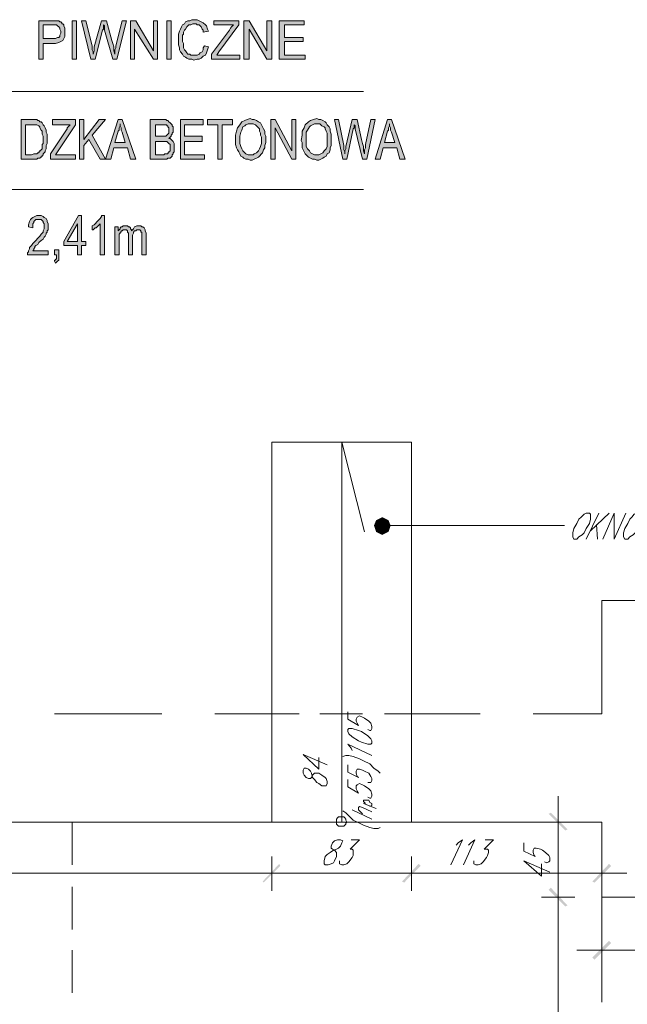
# Model space of a CAD drawing. Header units: millimetres. Extents: x 402 to 79005, y -7782 to 89952.
# Tile 399 of 423: x 24235 to 24595, y 45116 to 45700. Entities that reach past the tile are written whole.
import ezdxf

# ---------------------------------------------------------------- set-up
doc = ezdxf.new("R2010")
doc.units = ezdxf.units.MM
doc.header["$LTSCALE"] = 10
doc.layers.add('0_PIWNICA', color=253, linetype='Continuous', lineweight=0)

msp = doc.modelspace()

# ---------------------------------------------------------------- hatches: boundary and pattern name
at = {"layer": '0_PIWNICA'}
h = msp.add_hatch(color=253, dxfattribs=at)
h.paths.add_polyline_path([(24246.57, 45698.99), (24258.29, 45698.99), (24258.91, 45698.37), (24259.53, 45698.37), (24260.14, 45697.75), (24260.14, 45697.13), (24260.76, 45697.13), (24261.38, 45696.52), (24261.38, 45695.9), (24261.99, 45694.67), (24261.99, 45689.73), (24261.38, 45688.5), (24260.76, 45687.26), (24259.53, 45686.65), (24258.29, 45686.03), (24256.44, 45685.41), (24249.04, 45685.41), (24249.04, 45676.16), (24246.57, 45676.16)])
h.paths.add_polyline_path([(24254.59, 45688.5), (24256.44, 45688.5), (24257.67, 45689.11), (24258.29, 45689.11), (24258.91, 45689.73), (24258.91, 45690.35), (24259.53, 45691.58), (24259.53, 45692.82), (24258.91, 45694.05), (24258.91, 45694.67), (24258.29, 45695.28), (24257.67, 45695.9), (24257.06, 45696.52), (24249.04, 45696.52), (24249.04, 45688.5)])
for points in [[(24268.78, 45676.16), (24268.78, 45698.99), (24266.31, 45698.99), (24266.31, 45676.16)], [(24271.87, 45698.99), (24274.33, 45698.99), (24278.04, 45684.18), (24278.04, 45681.71), (24278.65, 45680.48), (24278.65, 45679.24), (24279.27, 45681.09), (24279.27, 45683.56), (24283.59, 45698.99), (24286.67, 45698.99), (24289.76, 45687.26), (24290.38, 45685.41), (24290.99, 45683.56), (24290.99, 45681.09), (24291.61, 45679.24), (24291.61, 45681.71), (24292.23, 45682.94), (24292.23, 45684.18), (24295.93, 45698.99), (24298.4, 45698.99), (24292.84, 45676.16), (24290.38, 45676.16), (24285.44, 45693.43), (24285.44, 45695.9), (24284.82, 45696.52), (24284.82, 45694.05), (24284.21, 45693.43), (24279.89, 45676.16), (24277.42, 45676.16)], [(24300.87, 45698.99), (24303.95, 45698.99), (24314.44, 45681.09), (24314.44, 45698.99), (24316.91, 45698.99), (24316.91, 45676.16), (24314.44, 45676.16), (24303.33, 45694.05), (24303.33, 45676.16), (24300.87, 45676.16)], [(24324.93, 45676.16), (24324.93, 45698.99), (24322.46, 45698.99), (24322.46, 45676.16)], [(24347.14, 45683.56), (24346.53, 45681.71), (24345.91, 45679.86), (24345.29, 45678.62), (24344.06, 45678.01), (24342.82, 45676.77), (24341.59, 45676.16), (24340.36, 45676.16), (24338.5, 45675.54), (24337.27, 45676.16), (24335.42, 45676.16), (24334.18, 45676.77), (24333.57, 45677.39), (24332.33, 45678.01), (24331.72, 45679.24), (24330.48, 45680.48), (24329.87, 45681.71), (24329.87, 45682.94), (24329.25, 45684.79), (24329.25, 45690.96), (24329.87, 45692.82), (24330.48, 45694.05), (24331.1, 45695.28), (24331.72, 45696.52), (24332.95, 45697.13), (24333.57, 45698.37), (24334.8, 45698.99), (24336.04, 45698.99), (24337.27, 45699.6), (24340.36, 45699.6), (24341.59, 45698.99), (24342.82, 45698.37), (24344.06, 45697.75), (24345.29, 45696.52), (24345.91, 45695.9), (24346.53, 45694.05), (24347.14, 45692.82), (24344.06, 45692.2), (24344.06, 45693.43), (24343.44, 45694.05), (24342.82, 45695.28), (24342.21, 45695.9), (24341.59, 45696.52), (24340.36, 45696.52), (24339.74, 45697.13), (24337.89, 45697.13), (24336.65, 45696.52), (24335.42, 45696.52), (24334.8, 45695.9), (24334.18, 45695.28), (24333.57, 45694.05), (24332.95, 45693.43), (24332.33, 45692.2), (24332.33, 45690.96), (24331.72, 45690.35), (24331.72, 45686.65), (24332.33, 45685.41), (24332.33, 45682.94), (24332.95, 45681.71), (24333.57, 45681.09), (24334.18, 45679.86), (24334.8, 45679.24), (24336.04, 45679.24), (24336.65, 45678.62), (24340.36, 45678.62), (24341.59, 45679.24), (24342.21, 45679.86), (24343.44, 45680.48), (24344.06, 45681.71), (24344.06, 45682.94), (24344.67, 45684.18)], [(24348.99, 45679.24), (24359.48, 45693.43), (24360.1, 45694.67), (24360.72, 45695.28), (24361.33, 45695.9), (24361.95, 45696.52), (24350.23, 45696.52), (24350.23, 45698.99), (24365.04, 45698.99), (24365.04, 45696.52), (24353.31, 45680.48), (24352.08, 45678.62), (24365.65, 45678.62), (24365.65, 45676.16), (24348.99, 45676.16)], [(24368.12, 45698.99), (24371.21, 45698.99), (24381.7, 45681.09), (24381.7, 45698.99), (24384.78, 45698.99), (24384.78, 45676.16), (24381.7, 45676.16), (24371.21, 45694.05), (24371.21, 45676.16), (24368.12, 45676.16)], [(24389.1, 45698.99), (24403.91, 45698.99), (24403.91, 45696.52), (24392.18, 45696.52), (24392.18, 45689.11), (24403.29, 45689.11), (24403.29, 45686.65), (24392.18, 45686.65), (24392.18, 45678.62), (24404.53, 45678.62), (24404.53, 45676.16), (24389.1, 45676.16)], [(24253.36, 45620.01), (24263.23, 45634.82), (24263.23, 45635.43), (24263.84, 45636.05), (24264.46, 45636.67), (24265.08, 45637.28), (24254.59, 45637.28), (24254.59, 45640.37), (24268.16, 45640.37), (24268.16, 45637.28), (24257.67, 45621.24), (24256.44, 45619.39), (24268.16, 45619.39), (24268.16, 45616.92), (24253.36, 45616.92)], [(24270.63, 45640.37), (24273.1, 45640.37), (24273.1, 45628.65), (24282.36, 45640.37), (24286.06, 45640.37), (24278.04, 45631.11), (24286.06, 45616.92), (24282.97, 45616.92), (24276.18, 45628.65), (24273.1, 45624.94), (24273.1, 45616.92), (24270.63, 45616.92)], [(24330.48, 45640.37), (24344.06, 45640.37), (24344.06, 45637.28), (24332.95, 45637.28), (24332.95, 45630.5), (24343.44, 45630.5), (24343.44, 45627.41), (24332.95, 45627.41), (24332.95, 45619.39), (24344.67, 45619.39), (24344.67, 45616.92), (24330.48, 45616.92)], [(24352.7, 45637.28), (24346.53, 45637.28), (24346.53, 45640.37), (24361.33, 45640.37), (24361.33, 45637.28), (24355.16, 45637.28), (24355.16, 45616.92), (24352.7, 45616.92)], [(24384.16, 45640.37), (24386.63, 45640.37), (24396.5, 45621.86), (24396.5, 45640.37), (24398.97, 45640.37), (24398.97, 45616.92), (24396.5, 45616.92), (24386.63, 45635.43), (24386.63, 45616.92), (24384.16, 45616.92)], [(24421.8, 45640.37), (24424.27, 45640.37), (24427.36, 45624.94), (24427.36, 45622.48), (24427.97, 45621.24), (24427.97, 45620.01), (24427.97, 45621.86), (24428.59, 45623.09), (24428.59, 45624.33), (24432.29, 45640.37), (24435.38, 45640.37), (24437.84, 45628.65), (24438.46, 45626.18), (24439.08, 45624.33), (24439.08, 45621.86), (24439.7, 45620.01), (24439.7, 45622.48), (24440.31, 45623.71), (24440.31, 45625.56), (24443.4, 45640.37), (24445.87, 45640.37), (24440.93, 45616.92), (24438.46, 45616.92), (24434.14, 45634.82), (24434.14, 45636.67), (24433.53, 45637.28), (24433.53, 45635.43), (24432.91, 45634.82), (24429.21, 45616.92), (24426.74, 45616.92)], [(24252.12, 45560.16), (24239.78, 45560.16), (24239.78, 45561.39), (24240.4, 45562.01), (24240.4, 45562.62), (24241.01, 45563.86), (24241.01, 45564.48), (24241.63, 45565.09), (24242.25, 45565.71), (24242.87, 45566.94), (24243.48, 45567.56), (24244.72, 45568.79), (24245.95, 45570.03), (24247.18, 45571.26), (24247.8, 45572.5), (24249.04, 45573.73), (24249.04, 45574.35), (24249.65, 45575.58), (24249.65, 45578.67), (24249.04, 45579.28), (24249.04, 45579.9), (24248.42, 45580.52), (24247.8, 45581.13), (24244.72, 45581.13), (24244.1, 45580.52), (24243.48, 45579.9), (24243.48, 45579.28), (24242.87, 45578.67), (24242.87, 45576.2), (24240.4, 45576.82), (24240.4, 45578.05), (24241.01, 45579.9), (24241.63, 45581.13), (24242.25, 45581.75), (24242.87, 45582.37), (24244.1, 45582.99), (24245.33, 45583.6), (24247.8, 45583.6), (24249.04, 45582.99), (24249.65, 45582.37), (24250.89, 45581.75), (24251.5, 45580.52), (24251.5, 45579.9), (24252.12, 45578.67), (24252.12, 45574.96), (24251.5, 45574.35), (24251.5, 45573.73), (24250.89, 45573.11), (24250.89, 45572.5), (24250.27, 45571.26), (24249.65, 45570.65), (24249.04, 45569.41), (24247.8, 45568.79), (24246.57, 45567.56), (24245.95, 45566.33), (24244.72, 45565.71), (24244.1, 45565.09), (24244.1, 45564.48), (24243.48, 45563.86), (24243.48, 45563.24), (24242.87, 45562.62), (24252.12, 45562.62)], [(24282.97, 45560.16), (24282.97, 45578.67), (24282.36, 45578.05), (24281.74, 45577.43), (24281.12, 45576.82), (24280.5, 45576.2), (24279.89, 45576.2), (24279.27, 45575.58), (24278.65, 45574.96), (24278.04, 45574.96), (24278.04, 45577.43), (24279.27, 45578.05), (24279.89, 45578.67), (24281.12, 45579.9), (24281.74, 45580.52), (24282.36, 45581.13), (24282.97, 45581.75), (24283.59, 45582.99), (24283.59, 45583.6), (24285.44, 45583.6), (24285.44, 45560.16)], [(24291.61, 45576.82), (24293.46, 45576.82), (24293.46, 45574.35), (24294.08, 45574.96), (24294.7, 45575.58), (24294.7, 45576.2), (24295.31, 45576.82), (24295.93, 45576.82), (24296.55, 45577.43), (24299.01, 45577.43), (24299.63, 45576.82), (24300.25, 45576.82), (24300.87, 45576.2), (24300.87, 45575.58), (24301.48, 45574.96), (24301.48, 45574.35), (24302.72, 45575.58), (24303.33, 45576.82), (24304.57, 45577.43), (24307.04, 45577.43), (24307.65, 45576.82), (24308.27, 45576.82), (24308.89, 45576.2), (24309.5, 45574.96), (24309.5, 45574.35), (24310.12, 45573.11), (24310.12, 45560.16), (24307.65, 45560.16), (24307.65, 45572.5), (24307.65, 45573.73), (24307.04, 45573.73), (24307.04, 45574.35), (24306.42, 45574.96), (24304.57, 45574.96), (24303.95, 45574.35), (24303.33, 45574.35), (24302.72, 45573.73), (24302.72, 45573.11), (24302.1, 45571.88), (24302.1, 45560.16), (24299.63, 45560.16), (24299.63, 45573.11), (24299.01, 45573.73), (24299.01, 45574.35), (24298.4, 45574.96), (24296.55, 45574.96), (24295.93, 45574.35), (24295.31, 45574.35), (24295.31, 45573.73), (24294.7, 45573.73), (24294.7, 45573.11), (24294.08, 45572.5), (24294.08, 45560.16), (24291.61, 45560.16)], [(24255.82, 45563.24), (24258.29, 45563.24), (24258.29, 45557.07), (24257.67, 45556.45), (24257.06, 45555.84), (24256.44, 45555.22), (24255.82, 45556.45), (24255.82, 45557.07), (24256.44, 45557.07), (24256.44, 45557.69), (24257.06, 45557.69), (24257.06, 45560.16), (24255.82, 45560.16)], [(24450.18, 45399.73), (24445.25, 45399.73), (24446.48, 45402.82)], [(24450.18, 45399.73), (24446.48, 45402.82), (24450.18, 45404.67)], [(24450.18, 45399.73), (24450.18, 45404.67), (24453.89, 45402.82)], [(24450.18, 45399.73), (24453.89, 45402.82), (24455.12, 45399.73)], [(24450.18, 45399.73), (24446.48, 45396.03), (24445.25, 45399.73)], [(24450.18, 45399.73), (24450.18, 45394.18), (24446.48, 45396.03)], [(24450.18, 45399.73), (24453.89, 45396.03), (24450.18, 45394.18)], [(24450.18, 45399.73), (24455.12, 45399.73), (24453.89, 45396.03)], [(24558.78, 45218.94), (24548.91, 45228.82), (24550.14, 45229.43), (24560.01, 45219.56)], [(24379.23, 45188.71), (24389.1, 45199.2), (24389.72, 45197.96), (24379.84, 45188.09)], [(24389.72, 45197.96), (24379.84, 45188.09), (24379.23, 45188.71), (24389.1, 45199.2)], [(24461.91, 45188.71), (24471.78, 45199.2), (24473.01, 45197.96), (24463.14, 45188.09)], [(24473.01, 45197.96), (24463.14, 45188.09), (24461.91, 45188.71), (24471.78, 45199.2)], [(24574.82, 45188.71), (24584.7, 45199.2), (24585.93, 45197.96), (24576.06, 45188.09)], [(24550.14, 45185.01), (24560.01, 45174.52), (24558.78, 45173.9), (24548.91, 45183.77)], [(24558.78, 45173.9), (24548.91, 45183.77), (24550.14, 45185.01), (24560.01, 45174.52)], [(24585.93, 45152.31), (24576.06, 45142.43), (24574.82, 45143.67), (24584.7, 45153.54)]]:
    msp.add_hatch(color=253, dxfattribs=at).paths.add_polyline_path(points)
h = msp.add_hatch(color=253, dxfattribs=at)
h.paths.add_polyline_path([(24236.08, 45640.37), (24245.33, 45640.37), (24245.95, 45639.75), (24246.57, 45639.75), (24247.18, 45639.13), (24247.8, 45639.13), (24248.42, 45638.52), (24249.04, 45637.28), (24249.65, 45636.67), (24250.27, 45635.43), (24250.89, 45634.2), (24250.89, 45632.96), (24251.5, 45631.73), (24251.5, 45626.18), (24250.89, 45624.94), (24250.89, 45623.09), (24250.27, 45621.86), (24250.27, 45621.24), (24249.65, 45620.62), (24249.04, 45620.01), (24249.04, 45619.39), (24248.42, 45618.77), (24247.8, 45618.77), (24247.8, 45618.16), (24247.18, 45617.54), (24245.95, 45617.54), (24245.33, 45616.92), (24236.08, 45616.92)])
h.paths.add_polyline_path([(24242.25, 45619.39), (24243.48, 45620.01), (24245.33, 45620.01), (24245.95, 45620.62), (24246.57, 45620.62), (24246.57, 45621.24), (24247.18, 45621.24), (24247.18, 45621.86), (24247.8, 45622.48), (24248.42, 45623.09), (24248.42, 45625.56), (24249.04, 45626.18), (24249.04, 45630.5), (24248.42, 45631.73), (24248.42, 45633.58), (24247.8, 45634.2), (24247.18, 45635.43), (24247.18, 45636.05), (24246.57, 45636.67), (24245.33, 45637.28), (24238.55, 45637.28), (24238.55, 45619.39)])
h = msp.add_hatch(color=253, dxfattribs=at)
h.paths.add_polyline_path([(24293.46, 45640.37), (24295.93, 45640.37), (24303.95, 45616.92), (24300.87, 45616.92), (24299.01, 45623.71), (24290.99, 45623.71), (24289.14, 45616.92), (24286.06, 45616.92)])
h.paths.add_polyline_path([(24297.78, 45626.79), (24295.93, 45632.96), (24295.31, 45634.2), (24295.31, 45635.43), (24294.7, 45636.67), (24294.7, 45637.9), (24294.7, 45636.67), (24294.08, 45635.43), (24294.08, 45634.2), (24293.46, 45633.58), (24291.61, 45626.79)])
h = msp.add_hatch(color=253, dxfattribs=at)
h.paths.add_polyline_path([(24312.59, 45640.37), (24321.84, 45640.37), (24322.46, 45639.75), (24323.08, 45639.75), (24323.7, 45639.13), (24324.31, 45638.52), (24324.93, 45637.9), (24325.55, 45637.28), (24325.55, 45636.67), (24326.16, 45636.05), (24326.16, 45632.96), (24325.55, 45632.35), (24325.55, 45631.73), (24324.93, 45631.11), (24324.93, 45630.5), (24324.31, 45629.88), (24323.7, 45629.26), (24324.31, 45629.26), (24324.93, 45628.65), (24325.55, 45628.03), (24326.16, 45627.41), (24326.78, 45626.18), (24326.78, 45621.24), (24326.16, 45620.62), (24326.16, 45620.01), (24325.55, 45619.39), (24325.55, 45618.77), (24324.93, 45618.16), (24324.31, 45617.54), (24323.08, 45617.54), (24322.46, 45616.92), (24312.59, 45616.92)])
h.paths.add_polyline_path([(24319.38, 45630.5), (24321.84, 45630.5), (24322.46, 45631.11), (24323.08, 45631.73), (24323.7, 45632.35), (24323.7, 45634.82), (24323.7, 45635.43), (24323.08, 45636.05), (24323.08, 45636.67), (24322.46, 45636.67), (24322.46, 45637.28), (24315.67, 45637.28), (24315.67, 45630.5)])
h.paths.add_polyline_path([(24319.99, 45619.39), (24320.61, 45619.39), (24321.23, 45620.01), (24323.08, 45620.01), (24323.08, 45620.62), (24323.7, 45620.62), (24323.7, 45621.24), (24324.31, 45621.86), (24324.31, 45622.48), (24324.31, 45625.56), (24323.7, 45626.18), (24323.08, 45626.79), (24322.46, 45627.41), (24315.67, 45627.41), (24315.67, 45619.39)])
h = msp.add_hatch(color=253, dxfattribs=at)
h.paths.add_polyline_path([(24363.18, 45631.11), (24363.8, 45633.58), (24364.42, 45635.43), (24365.65, 45637.28), (24366.89, 45639.13), (24368.74, 45639.75), (24369.97, 45640.37), (24371.82, 45640.99), (24373.06, 45640.37), (24374.29, 45640.37), (24375.53, 45639.75), (24376.76, 45639.13), (24377.99, 45638.52), (24378.61, 45637.28), (24379.23, 45636.05), (24379.84, 45634.82), (24380.46, 45633.58), (24380.46, 45631.73), (24381.08, 45630.5), (24381.08, 45626.79), (24380.46, 45624.94), (24380.46, 45623.71), (24379.84, 45622.48), (24379.23, 45620.62), (24378.61, 45620.01), (24377.38, 45618.77), (24376.76, 45618.16), (24375.53, 45617.54), (24374.29, 45616.92), (24373.06, 45616.31), (24371.82, 45616.31), (24370.59, 45616.92), (24369.36, 45616.92), (24368.12, 45617.54), (24367.5, 45618.16), (24366.27, 45618.77), (24365.65, 45620.01), (24365.04, 45621.24), (24364.42, 45622.48), (24363.8, 45623.71), (24363.18, 45625.56), (24363.18, 45628.03)])
h.paths.add_polyline_path([(24365.65, 45626.18), (24366.27, 45624.33), (24366.89, 45623.09), (24367.5, 45621.86), (24368.74, 45620.62), (24369.36, 45620.01), (24370.59, 45619.39), (24373.67, 45619.39), (24374.29, 45620.01), (24375.53, 45620.62), (24376.76, 45621.86), (24377.38, 45623.09), (24377.99, 45624.33), (24378.61, 45626.18), (24378.61, 45629.88), (24377.99, 45631.11), (24377.99, 45632.35), (24377.38, 45633.58), (24377.38, 45634.82), (24376.76, 45635.43), (24376.14, 45636.05), (24375.53, 45636.67), (24374.91, 45637.28), (24373.67, 45637.9), (24370.59, 45637.9), (24369.36, 45637.28), (24368.74, 45636.67), (24367.5, 45636.05), (24366.89, 45634.2), (24366.27, 45632.96), (24365.65, 45630.5), (24365.65, 45628.03)])
h = msp.add_hatch(color=253, dxfattribs=at)
h.paths.add_polyline_path([(24402.67, 45631.11), (24402.67, 45633.58), (24403.91, 45635.43), (24404.53, 45637.28), (24406.38, 45639.13), (24407.61, 45639.75), (24409.46, 45640.37), (24411.31, 45640.99), (24412.55, 45640.37), (24413.78, 45640.37), (24415.01, 45639.75), (24416.25, 45639.13), (24416.87, 45638.52), (24417.48, 45637.28), (24418.72, 45636.05), (24419.33, 45634.82), (24419.33, 45633.58), (24419.95, 45631.73), (24419.95, 45624.94), (24419.33, 45623.71), (24419.33, 45622.48), (24418.72, 45620.62), (24417.48, 45620.01), (24416.87, 45618.77), (24415.63, 45618.16), (24415.01, 45617.54), (24413.78, 45616.92), (24412.55, 45616.31), (24411.31, 45616.31), (24410.08, 45616.92), (24408.84, 45616.92), (24407.61, 45617.54), (24406.38, 45618.16), (24405.76, 45618.77), (24404.53, 45620.01), (24403.91, 45621.24), (24403.29, 45622.48), (24402.67, 45623.71), (24402.67, 45626.79), (24402.06, 45628.03)])
h.paths.add_polyline_path([(24405.14, 45626.18), (24405.14, 45624.33), (24405.76, 45623.09), (24406.99, 45621.86), (24407.61, 45620.62), (24408.84, 45620.01), (24410.08, 45619.39), (24412.55, 45619.39), (24413.78, 45620.01), (24415.01, 45620.62), (24415.63, 45621.86), (24416.87, 45623.09), (24417.48, 45624.33), (24417.48, 45632.35), (24416.87, 45633.58), (24416.25, 45634.82), (24416.25, 45635.43), (24415.63, 45636.05), (24414.4, 45636.67), (24413.78, 45637.28), (24413.16, 45637.9), (24410.08, 45637.9), (24408.84, 45637.28), (24407.61, 45636.67), (24406.99, 45636.05), (24405.76, 45634.2), (24405.14, 45632.96), (24405.14, 45628.03)])
h = msp.add_hatch(color=253, dxfattribs=at)
h.paths.add_polyline_path([(24453.27, 45640.37), (24455.74, 45640.37), (24463.76, 45616.92), (24460.67, 45616.92), (24458.82, 45623.71), (24450.8, 45623.71), (24448.95, 45616.92), (24445.87, 45616.92)])
h.paths.add_polyline_path([(24457.59, 45626.79), (24455.74, 45632.96), (24455.12, 45634.2), (24455.12, 45635.43), (24454.5, 45636.67), (24454.5, 45637.9), (24454.5, 45636.67), (24453.89, 45635.43), (24453.89, 45634.2), (24453.27, 45633.58), (24451.42, 45626.79)])
h = msp.add_hatch(color=253, dxfattribs=at)
h.paths.add_polyline_path([(24269.4, 45565.71), (24261.38, 45565.71), (24261.38, 45568.18), (24270.01, 45583.6), (24271.87, 45583.6), (24271.87, 45568.18), (24274.33, 45568.18), (24274.33, 45565.71), (24271.87, 45565.71), (24271.87, 45560.16), (24269.4, 45560.16)])
h.paths.add_polyline_path([(24269.4, 45578.67), (24263.23, 45568.18), (24269.4, 45568.18)])

# ---------------------------------------------------------------- linework, layer by layer
at = {"layer": '0_PIWNICA', "color": 253, "linetype": 'Continuous', "lineweight": 5}
for p, q in [((24045.42, 45657.03), (24439.08, 45657.03)), ((24045.42, 45599.03), (24439.08, 45599.03)), ((24384.78, 45223.88), (24384.78, 45449.09)), ((24384.78, 45449.09), (24467.46, 45449.09)), ((24426.12, 45223.88), (24426.12, 45449.09)), ((24426.12, 45449.09), (24439.7, 45396.03)), ((24467.46, 45223.88), (24467.46, 45449.09)), ((24571.12, 45391.71), (24578.53, 45407.13)), ((24584.7, 45407.13), (24573.59, 45396.65)), ((24455.12, 45399.73), (24460.06, 45399.73)), ((24460.06, 45399.73), (24558.16, 45399.73)), ((24577.29, 45400.35), (24577.91, 45391.71)), ((24643.93, 45355.31), (24580.38, 45355.31)), ((24580.38, 45288.05), (24580.38, 45355.31)), ((24319.38, 45288.05), (24255.82, 45288.05)), ((24384.78, 45288.05), (24350.84, 45288.05)), ((24384.78, 45288.05), (24400.82, 45288.05)), ((24413.16, 45288.05), (24438.46, 45288.05)), ((24451.42, 45288.05), (24467.46, 45288.05)), ((24508.18, 45288.05), (24467.46, 45288.05)), ((24580.38, 45288.05), (24539.65, 45288.05)), ((24426.12, 45231.28), (24426.12, 45278.18)), ((24403.29, 45263.99), (24417.48, 45257.82)), ((24554.46, 45164.03), (24554.46, 45239.31)), ((24444.01, 45225.73), (24432.29, 45231.28)), ((24439.08, 45234.99), (24446.48, 45231.9)), ((24384.78, 45223.88), (24009.01, 45223.88)), ((24266.31, 45223.88), (24266.31, 45198.58)), ((24384.78, 45223.88), (24467.46, 45223.88)), ((24580.38, 45223.88), (24467.46, 45223.88)), ((24564.33, 45223.88), (24544.59, 45223.88)), ((24580.38, 45179.45), (24580.38, 45223.88)), ((24384.78, 45203.52), (24384.78, 45183.16)), ((24384.78, 45203.52), (24384.78, 45183.16)), ((24467.46, 45203.52), (24467.46, 45183.16)), ((24467.46, 45203.52), (24467.46, 45183.16)), ((24580.38, 45203.52), (24580.38, 45183.16)), ((24534.1, 45201.05), (24549.53, 45194.26)), ((23994.21, 45193.65), (24399.59, 45193.65)), ((24369.36, 45193.65), (24482.27, 45193.65)), ((24452.65, 45193.65), (24595.18, 45193.65)), ((24554.46, 45194.26), (24554.46, 44974.6)), ((24266.31, 45185.62), (24266.31, 45160.33)), ((24564.33, 45179.45), (24544.59, 45179.45)), ((24564.33, 45179.45), (24544.59, 45179.45)), ((24659.97, 45179.45), (24580.38, 45179.45)), ((24580.38, 45154.77), (24580.38, 45179.45)), ((24580.38, 45157.86), (24580.38, 45138.11)), ((24266.31, 45147.99), (24266.31, 45122.69)), ((24675.4, 45147.99), (24565.57, 45147.99)), ((24580.38, 45117.13), (24580.38, 45142.43))]:
    msp.add_line(p, q, dxfattribs=at)
for points in [[(24246.57, 45698.99), (24258.29, 45698.99), (24258.91, 45698.37), (24259.53, 45698.37), (24260.14, 45697.75), (24260.14, 45697.13), (24260.76, 45697.13), (24261.38, 45696.52), (24261.38, 45695.9), (24261.99, 45694.67), (24261.99, 45689.73), (24261.38, 45688.5), (24260.76, 45687.26), (24259.53, 45686.65), (24258.29, 45686.03), (24256.44, 45685.41), (24249.04, 45685.41), (24249.04, 45676.16), (24246.57, 45676.16)], [(24268.78, 45676.16), (24268.78, 45698.99), (24266.31, 45698.99), (24266.31, 45676.16)], [(24271.87, 45698.99), (24274.33, 45698.99), (24278.04, 45684.18), (24278.04, 45681.71), (24278.65, 45680.48), (24278.65, 45679.24), (24279.27, 45681.09), (24279.27, 45683.56), (24283.59, 45698.99), (24286.67, 45698.99), (24289.76, 45687.26), (24290.38, 45685.41), (24290.99, 45683.56), (24290.99, 45681.09), (24291.61, 45679.24), (24291.61, 45681.71), (24292.23, 45682.94), (24292.23, 45684.18), (24295.93, 45698.99), (24298.4, 45698.99), (24292.84, 45676.16), (24290.38, 45676.16), (24285.44, 45693.43), (24285.44, 45695.9), (24284.82, 45696.52), (24284.82, 45694.05), (24284.21, 45693.43), (24279.89, 45676.16), (24277.42, 45676.16)], [(24300.87, 45698.99), (24303.95, 45698.99), (24314.44, 45681.09), (24314.44, 45698.99), (24316.91, 45698.99), (24316.91, 45676.16), (24314.44, 45676.16), (24303.33, 45694.05), (24303.33, 45676.16), (24300.87, 45676.16)], [(24324.93, 45676.16), (24324.93, 45698.99), (24322.46, 45698.99), (24322.46, 45676.16)], [(24347.14, 45683.56), (24346.53, 45681.71), (24345.91, 45679.86), (24345.29, 45678.62), (24344.06, 45678.01), (24342.82, 45676.77), (24341.59, 45676.16), (24340.36, 45676.16), (24338.5, 45675.54), (24337.27, 45676.16), (24335.42, 45676.16), (24334.18, 45676.77), (24333.57, 45677.39), (24332.33, 45678.01), (24331.72, 45679.24), (24330.48, 45680.48), (24329.87, 45681.71), (24329.87, 45682.94), (24329.25, 45684.79), (24329.25, 45690.96), (24329.87, 45692.82), (24330.48, 45694.05), (24331.1, 45695.28), (24331.72, 45696.52), (24332.95, 45697.13), (24333.57, 45698.37), (24334.8, 45698.99), (24336.04, 45698.99), (24337.27, 45699.6), (24340.36, 45699.6), (24341.59, 45698.99), (24342.82, 45698.37), (24344.06, 45697.75), (24345.29, 45696.52), (24345.91, 45695.9), (24346.53, 45694.05), (24347.14, 45692.82), (24344.06, 45692.2), (24344.06, 45693.43), (24343.44, 45694.05), (24342.82, 45695.28), (24342.21, 45695.9), (24341.59, 45696.52), (24340.36, 45696.52), (24339.74, 45697.13), (24337.89, 45697.13), (24336.65, 45696.52), (24335.42, 45696.52), (24334.8, 45695.9), (24334.18, 45695.28), (24333.57, 45694.05), (24332.95, 45693.43), (24332.33, 45692.2), (24332.33, 45690.96), (24331.72, 45690.35), (24331.72, 45686.65), (24332.33, 45685.41), (24332.33, 45682.94), (24332.95, 45681.71), (24333.57, 45681.09), (24334.18, 45679.86), (24334.8, 45679.24), (24336.04, 45679.24), (24336.65, 45678.62), (24340.36, 45678.62), (24341.59, 45679.24), (24342.21, 45679.86), (24343.44, 45680.48), (24344.06, 45681.71), (24344.06, 45682.94), (24344.67, 45684.18), (24344.67, 45684.18)], [(24348.99, 45679.24), (24359.48, 45693.43), (24360.1, 45694.67), (24360.72, 45695.28), (24361.33, 45695.9), (24361.95, 45696.52), (24350.23, 45696.52), (24350.23, 45698.99), (24365.04, 45698.99), (24365.04, 45696.52), (24353.31, 45680.48), (24352.08, 45678.62), (24365.65, 45678.62), (24365.65, 45676.16), (24348.99, 45676.16)], [(24368.12, 45698.99), (24371.21, 45698.99), (24381.7, 45681.09), (24381.7, 45698.99), (24384.78, 45698.99), (24384.78, 45676.16), (24381.7, 45676.16), (24371.21, 45694.05), (24371.21, 45676.16), (24368.12, 45676.16)], [(24389.1, 45698.99), (24403.91, 45698.99), (24403.91, 45696.52), (24392.18, 45696.52), (24392.18, 45689.11), (24403.29, 45689.11), (24403.29, 45686.65), (24392.18, 45686.65), (24392.18, 45678.62), (24404.53, 45678.62), (24404.53, 45676.16), (24389.1, 45676.16)], [(24254.59, 45688.5), (24256.44, 45688.5), (24257.67, 45689.11), (24258.29, 45689.11), (24258.91, 45689.73), (24258.91, 45690.35), (24259.53, 45691.58), (24259.53, 45692.82), (24258.91, 45694.05), (24258.91, 45694.67), (24258.29, 45695.28), (24257.67, 45695.9), (24257.67, 45695.9), (24257.06, 45696.52), (24249.04, 45696.52), (24249.04, 45688.5)], [(24236.08, 45640.37), (24245.33, 45640.37), (24245.95, 45639.75), (24246.57, 45639.75), (24247.18, 45639.13), (24247.8, 45639.13), (24248.42, 45638.52), (24249.04, 45637.28), (24249.65, 45636.67), (24250.27, 45635.43), (24250.89, 45634.2), (24250.89, 45632.96), (24251.5, 45631.73), (24251.5, 45626.18), (24250.89, 45624.94), (24250.89, 45623.09), (24250.27, 45621.86), (24250.27, 45621.24), (24249.65, 45620.62), (24249.04, 45620.01), (24249.04, 45619.39), (24248.42, 45618.77), (24247.8, 45618.77), (24247.8, 45618.16), (24247.18, 45617.54), (24245.95, 45617.54), (24245.33, 45616.92), (24236.08, 45616.92)], [(24253.36, 45620.01), (24263.23, 45634.82), (24263.23, 45635.43), (24263.84, 45636.05), (24264.46, 45636.67), (24265.08, 45637.28), (24254.59, 45637.28), (24254.59, 45640.37), (24268.16, 45640.37), (24268.16, 45637.28), (24257.67, 45621.24), (24256.44, 45619.39), (24268.16, 45619.39), (24268.16, 45616.92), (24253.36, 45616.92)], [(24270.63, 45640.37), (24273.1, 45640.37), (24273.1, 45628.65), (24282.36, 45640.37), (24286.06, 45640.37), (24278.04, 45631.11), (24286.06, 45616.92), (24282.97, 45616.92), (24276.18, 45628.65), (24273.1, 45624.94), (24273.1, 45616.92), (24270.63, 45616.92)], [(24293.46, 45640.37), (24295.93, 45640.37), (24303.95, 45616.92), (24300.87, 45616.92), (24299.01, 45623.71), (24290.99, 45623.71), (24289.14, 45616.92), (24286.06, 45616.92)], [(24312.59, 45640.37), (24321.84, 45640.37), (24322.46, 45639.75), (24323.08, 45639.75), (24323.7, 45639.13), (24324.31, 45638.52), (24324.93, 45637.9), (24325.55, 45637.28), (24325.55, 45636.67), (24326.16, 45636.05), (24326.16, 45632.96), (24325.55, 45632.35), (24325.55, 45631.73), (24324.93, 45631.11), (24324.93, 45630.5), (24324.31, 45629.88), (24323.7, 45629.26), (24324.31, 45629.26), (24324.93, 45628.65), (24325.55, 45628.03), (24326.16, 45627.41), (24326.78, 45626.18), (24326.78, 45621.24), (24326.16, 45620.62), (24326.16, 45620.01), (24325.55, 45619.39), (24325.55, 45618.77), (24324.93, 45618.16), (24324.93, 45618.16), (24324.31, 45617.54), (24323.08, 45617.54), (24322.46, 45616.92), (24312.59, 45616.92)], [(24330.48, 45640.37), (24344.06, 45640.37), (24344.06, 45637.28), (24332.95, 45637.28), (24332.95, 45630.5), (24343.44, 45630.5), (24343.44, 45627.41), (24332.95, 45627.41), (24332.95, 45619.39), (24344.67, 45619.39), (24344.67, 45616.92), (24330.48, 45616.92)], [(24352.7, 45637.28), (24346.53, 45637.28), (24346.53, 45640.37), (24361.33, 45640.37), (24361.33, 45637.28), (24355.16, 45637.28), (24355.16, 45616.92), (24352.7, 45616.92)], [(24363.18, 45631.11), (24363.8, 45633.58), (24364.42, 45635.43), (24365.65, 45637.28), (24366.89, 45639.13), (24368.74, 45639.75), (24369.97, 45640.37), (24371.82, 45640.99), (24373.06, 45640.37), (24374.29, 45640.37), (24375.53, 45639.75), (24376.76, 45639.13), (24377.99, 45638.52), (24378.61, 45637.28), (24379.23, 45636.05), (24379.84, 45634.82), (24380.46, 45633.58), (24380.46, 45631.73), (24381.08, 45630.5), (24381.08, 45626.79), (24380.46, 45624.94), (24380.46, 45623.71), (24379.84, 45622.48), (24379.23, 45620.62), (24378.61, 45620.01), (24377.38, 45618.77), (24376.76, 45618.16), (24375.53, 45617.54), (24374.29, 45616.92), (24373.06, 45616.31), (24371.82, 45616.31), (24370.59, 45616.92), (24369.36, 45616.92), (24368.12, 45617.54), (24367.5, 45618.16), (24366.27, 45618.77), (24365.65, 45620.01), (24365.04, 45621.24), (24364.42, 45622.48), (24363.8, 45623.71), (24363.18, 45625.56), (24363.18, 45628.03), (24363.18, 45628.03)], [(24384.16, 45640.37), (24386.63, 45640.37), (24396.5, 45621.86), (24396.5, 45640.37), (24398.97, 45640.37), (24398.97, 45616.92), (24396.5, 45616.92), (24386.63, 45635.43), (24386.63, 45616.92), (24384.16, 45616.92)], [(24402.67, 45631.11), (24402.67, 45633.58), (24403.91, 45635.43), (24404.53, 45637.28), (24406.38, 45639.13), (24407.61, 45639.75), (24409.46, 45640.37), (24411.31, 45640.99), (24412.55, 45640.37), (24413.78, 45640.37), (24415.01, 45639.75), (24416.25, 45639.13), (24416.87, 45638.52), (24417.48, 45637.28), (24418.72, 45636.05), (24419.33, 45634.82), (24419.33, 45633.58), (24419.95, 45631.73), (24419.95, 45624.94), (24419.33, 45623.71), (24419.33, 45622.48), (24418.72, 45620.62), (24417.48, 45620.01), (24416.87, 45618.77), (24415.63, 45618.16), (24415.01, 45617.54), (24413.78, 45616.92), (24412.55, 45616.31), (24411.31, 45616.31), (24410.08, 45616.92), (24408.84, 45616.92), (24407.61, 45617.54), (24406.38, 45618.16), (24405.76, 45618.77), (24404.53, 45620.01), (24403.91, 45621.24), (24403.29, 45622.48), (24402.67, 45623.71), (24402.67, 45626.79), (24402.06, 45628.03), (24402.06, 45628.03)], [(24421.8, 45640.37), (24424.27, 45640.37), (24427.36, 45624.94), (24427.36, 45622.48), (24427.97, 45621.24), (24427.97, 45620.01), (24427.97, 45621.86), (24428.59, 45623.09), (24428.59, 45624.33), (24428.59, 45624.33), (24432.29, 45640.37), (24435.38, 45640.37), (24437.84, 45628.65), (24438.46, 45626.18), (24439.08, 45624.33), (24439.08, 45621.86), (24439.7, 45620.01), (24439.7, 45622.48), (24440.31, 45623.71), (24440.31, 45625.56), (24443.4, 45640.37), (24445.87, 45640.37), (24440.93, 45616.92), (24438.46, 45616.92), (24434.14, 45634.82), (24434.14, 45636.67), (24433.53, 45637.28), (24433.53, 45635.43), (24432.91, 45634.82), (24429.21, 45616.92), (24426.74, 45616.92)], [(24453.27, 45640.37), (24455.74, 45640.37), (24463.76, 45616.92), (24460.67, 45616.92), (24458.82, 45623.71), (24450.8, 45623.71), (24448.95, 45616.92), (24445.87, 45616.92)], [(24242.25, 45619.39), (24243.48, 45620.01), (24245.33, 45620.01), (24245.95, 45620.62), (24246.57, 45620.62), (24246.57, 45621.24), (24247.18, 45621.24), (24247.18, 45621.86), (24247.8, 45622.48), (24248.42, 45623.09), (24248.42, 45625.56), (24249.04, 45626.18), (24249.04, 45630.5), (24248.42, 45631.73), (24248.42, 45633.58), (24247.8, 45634.2), (24247.18, 45635.43), (24247.18, 45636.05), (24246.57, 45636.67), (24245.33, 45637.28), (24238.55, 45637.28), (24238.55, 45619.39)], [(24297.78, 45626.79), (24295.93, 45632.96), (24295.31, 45634.2), (24295.31, 45635.43), (24294.7, 45636.67), (24294.7, 45637.9), (24294.7, 45636.67), (24294.08, 45635.43), (24294.08, 45634.2), (24293.46, 45633.58), (24291.61, 45626.79)], [(24319.38, 45630.5), (24321.84, 45630.5), (24322.46, 45631.11), (24322.46, 45631.11), (24323.08, 45631.73), (24323.08, 45631.73), (24323.7, 45632.35), (24323.7, 45634.82), (24323.7, 45635.43), (24323.08, 45636.05), (24323.08, 45636.67), (24322.46, 45636.67), (24322.46, 45637.28), (24315.67, 45637.28), (24315.67, 45630.5)], [(24365.65, 45626.18), (24366.27, 45624.33), (24366.89, 45623.09), (24367.5, 45621.86), (24368.74, 45620.62), (24369.36, 45620.01), (24370.59, 45619.39), (24373.67, 45619.39), (24374.29, 45620.01), (24375.53, 45620.62), (24376.76, 45621.86), (24377.38, 45623.09), (24377.99, 45624.33), (24378.61, 45626.18), (24378.61, 45629.88), (24377.99, 45631.11), (24377.99, 45632.35), (24377.38, 45633.58), (24377.38, 45634.82), (24376.76, 45635.43), (24376.14, 45636.05), (24375.53, 45636.67), (24374.91, 45637.28), (24373.67, 45637.9), (24370.59, 45637.9), (24369.36, 45637.28), (24368.74, 45636.67), (24367.5, 45636.05), (24366.89, 45634.2), (24366.27, 45632.96), (24365.65, 45630.5), (24365.65, 45628.03), (24365.65, 45628.03)], [(24405.14, 45626.18), (24405.14, 45624.33), (24405.76, 45623.09), (24406.99, 45621.86), (24407.61, 45620.62), (24408.84, 45620.01), (24410.08, 45619.39), (24412.55, 45619.39), (24413.78, 45620.01), (24415.01, 45620.62), (24415.63, 45621.86), (24416.87, 45623.09), (24417.48, 45624.33), (24417.48, 45632.35), (24416.87, 45633.58), (24416.25, 45634.82), (24416.25, 45635.43), (24415.63, 45636.05), (24414.4, 45636.67), (24413.78, 45637.28), (24413.16, 45637.9), (24410.08, 45637.9), (24408.84, 45637.28), (24407.61, 45636.67), (24406.99, 45636.05), (24405.76, 45634.2), (24405.14, 45632.96), (24405.14, 45628.03), (24405.14, 45628.03)], [(24457.59, 45626.79), (24455.74, 45632.96), (24455.12, 45634.2), (24455.12, 45635.43), (24454.5, 45636.67), (24454.5, 45637.9), (24454.5, 45636.67), (24453.89, 45635.43), (24453.89, 45634.2), (24453.27, 45633.58), (24451.42, 45626.79)], [(24319.99, 45619.39), (24320.61, 45619.39), (24321.23, 45620.01), (24323.08, 45620.01), (24323.08, 45620.62), (24323.7, 45620.62), (24323.7, 45621.24), (24323.7, 45621.24), (24324.31, 45621.86), (24324.31, 45622.48), (24324.31, 45625.56), (24323.7, 45626.18), (24323.7, 45626.18), (24323.08, 45626.79), (24323.08, 45626.79), (24322.46, 45627.41), (24315.67, 45627.41), (24315.67, 45619.39)], [(24252.12, 45560.16), (24239.78, 45560.16), (24239.78, 45561.39), (24239.78, 45561.39), (24240.4, 45562.01), (24240.4, 45562.62), (24241.01, 45563.86), (24241.01, 45564.48), (24241.63, 45565.09), (24242.25, 45565.71), (24242.87, 45566.94), (24243.48, 45567.56), (24244.72, 45568.79), (24245.95, 45570.03), (24247.18, 45571.26), (24247.8, 45572.5), (24249.04, 45573.73), (24249.04, 45574.35), (24249.65, 45575.58), (24249.65, 45578.67), (24249.04, 45579.28), (24249.04, 45579.9), (24248.42, 45580.52), (24247.8, 45581.13), (24244.72, 45581.13), (24244.1, 45580.52), (24243.48, 45579.9), (24243.48, 45579.28), (24242.87, 45578.67), (24242.87, 45576.2), (24240.4, 45576.82), (24240.4, 45578.05), (24241.01, 45579.9), (24241.63, 45581.13), (24242.25, 45581.75), (24242.87, 45582.37), (24244.1, 45582.99), (24245.33, 45583.6), (24247.8, 45583.6), (24249.04, 45582.99), (24249.65, 45582.37), (24250.89, 45581.75), (24251.5, 45580.52), (24251.5, 45579.9), (24252.12, 45578.67), (24252.12, 45574.96), (24251.5, 45574.35), (24251.5, 45573.73), (24250.89, 45573.11), (24250.89, 45572.5), (24250.27, 45571.26), (24249.65, 45570.65), (24249.04, 45569.41), (24247.8, 45568.79), (24246.57, 45567.56), (24245.95, 45566.33), (24244.72, 45565.71), (24244.1, 45565.09), (24244.1, 45564.48), (24243.48, 45563.86), (24243.48, 45563.24), (24242.87, 45562.62), (24252.12, 45562.62)], [(24269.4, 45565.71), (24261.38, 45565.71), (24261.38, 45568.18), (24270.01, 45583.6), (24271.87, 45583.6), (24271.87, 45568.18), (24274.33, 45568.18), (24274.33, 45565.71), (24271.87, 45565.71), (24271.87, 45560.16), (24269.4, 45560.16)], [(24282.97, 45560.16), (24282.97, 45578.67), (24282.36, 45578.05), (24281.74, 45577.43), (24281.12, 45576.82), (24280.5, 45576.2), (24279.89, 45576.2), (24279.27, 45575.58), (24278.65, 45574.96), (24278.04, 45574.96), (24278.04, 45577.43), (24279.27, 45578.05), (24279.89, 45578.67), (24281.12, 45579.9), (24281.74, 45580.52), (24282.36, 45581.13), (24282.97, 45581.75), (24283.59, 45582.99), (24283.59, 45583.6), (24285.44, 45583.6), (24285.44, 45560.16)], [(24269.4, 45578.67), (24263.23, 45568.18), (24269.4, 45568.18)], [(24291.61, 45576.82), (24293.46, 45576.82), (24293.46, 45574.35), (24294.08, 45574.96), (24294.7, 45575.58), (24294.7, 45576.2), (24295.31, 45576.82), (24295.93, 45576.82), (24296.55, 45577.43), (24299.01, 45577.43), (24299.63, 45576.82), (24300.25, 45576.82), (24300.87, 45576.2), (24300.87, 45575.58), (24301.48, 45574.96), (24301.48, 45574.35), (24302.72, 45575.58), (24303.33, 45576.82), (24304.57, 45577.43), (24307.04, 45577.43), (24307.65, 45576.82), (24308.27, 45576.82), (24308.89, 45576.2), (24309.5, 45574.96), (24309.5, 45574.35), (24310.12, 45573.11), (24310.12, 45560.16), (24307.65, 45560.16), (24307.65, 45572.5), (24307.65, 45573.73), (24307.04, 45573.73), (24307.04, 45574.35), (24307.04, 45574.35), (24306.42, 45574.96), (24304.57, 45574.96), (24303.95, 45574.35), (24303.33, 45574.35), (24302.72, 45573.73), (24302.72, 45573.11), (24302.1, 45571.88), (24302.1, 45560.16), (24299.63, 45560.16), (24299.63, 45573.11), (24299.01, 45573.73), (24299.01, 45574.35), (24298.4, 45574.96), (24296.55, 45574.96), (24295.93, 45574.35), (24295.31, 45574.35), (24295.31, 45573.73), (24294.7, 45573.73), (24294.7, 45573.11), (24294.08, 45572.5), (24294.08, 45560.16), (24291.61, 45560.16)], [(24255.82, 45563.24), (24258.29, 45563.24), (24258.29, 45557.07), (24257.67, 45556.45), (24257.67, 45556.45), (24257.06, 45555.84), (24256.44, 45555.22), (24255.82, 45556.45), (24255.82, 45557.07), (24256.44, 45557.07), (24256.44, 45557.69), (24257.06, 45557.69), (24257.06, 45560.16), (24255.82, 45560.16)], [(24571.12, 45407.13), (24569.89, 45406.52), (24568.04, 45404.67), (24566.8, 45403.43), (24565.57, 45400.96), (24563.72, 45397.88), (24563.1, 45395.41), (24563.1, 45392.94), (24563.72, 45391.71), (24565.57, 45391.71), (24566.8, 45392.94), (24568.65, 45394.18), (24569.89, 45395.41), (24571.12, 45397.88), (24572.97, 45400.96), (24573.59, 45403.43), (24573.59, 45406.52), (24572.97, 45407.13)], [(24600.74, 45407.13), (24599.5, 45406.52), (24598.27, 45404.67), (24597.04, 45403.43), (24595.8, 45400.96), (24593.95, 45397.88), (24593.33, 45395.41), (24593.33, 45392.94), (24593.95, 45391.71), (24595.8, 45391.71), (24597.04, 45392.94), (24598.89, 45394.18), (24600.12, 45395.41), (24601.36, 45397.88), (24603.21, 45400.96), (24603.21, 45403.43), (24603.82, 45404.67), (24603.21, 45406.52), (24602.59, 45407.13)], [(24429.82, 45277.56), (24430.44, 45276.33), (24432.29, 45274.48), (24435.99, 45272.01), (24437.84, 45271.39), (24441.55, 45270.16), (24443.4, 45270.16), (24444.01, 45270.77), (24444.01, 45272.01), (24443.4, 45273.24), (24441.55, 45275.09), (24437.84, 45277.56), (24435.99, 45278.18), (24432.29, 45279.41), (24430.44, 45279.41), (24429.82, 45278.79)], [(24403.29, 45252.88), (24403.91, 45251.65), (24405.14, 45250.41), (24406.38, 45249.79), (24407.61, 45249.79), (24408.23, 45250.41), (24408.84, 45251.65), (24410.08, 45252.88), (24412.55, 45252.88), (24414.4, 45251.65), (24416.25, 45250.41), (24416.87, 45249.79), (24417.48, 45247.94), (24417.48, 45246.71), (24416.87, 45245.48), (24414.4, 45245.48), (24412.55, 45246.71), (24411.31, 45247.33), (24410.08, 45249.18), (24408.84, 45250.41), (24408.23, 45252.88), (24407.61, 45254.11), (24406.38, 45255.35), (24405.14, 45255.96), (24403.91, 45255.96), (24403.29, 45254.73)], [(24429.21, 45223.88), (24428.59, 45225.11), (24428.59, 45225.73), (24427.97, 45226.35), (24427.36, 45226.96), (24424.27, 45226.96), (24423.65, 45226.35), (24423.04, 45225.73), (24423.04, 45222.65), (24423.65, 45222.03), (24424.27, 45221.41), (24427.36, 45221.41), (24427.97, 45222.03), (24428.59, 45222.65), (24428.59, 45223.26)], [(24423.65, 45213.39), (24421.8, 45212.77), (24420.57, 45211.54), (24419.95, 45209.69), (24419.95, 45208.45), (24420.57, 45207.84), (24421.8, 45207.22), (24423.04, 45205.99), (24423.04, 45203.52), (24421.8, 45201.05), (24421.18, 45199.82), (24419.95, 45199.2), (24418.1, 45198.58), (24416.25, 45198.58), (24415.63, 45199.2), (24415.63, 45201.05), (24416.25, 45203.52), (24417.48, 45204.75), (24419.33, 45205.99), (24421.18, 45207.22), (24423.04, 45207.84), (24424.27, 45208.45), (24425.5, 45209.69), (24426.12, 45211.54), (24426.74, 45212.77), (24425.5, 45213.39)]]:
    msp.add_lwpolyline(points, close=True, dxfattribs=at)
for points in [[(24580.99, 45391.71), (24587.78, 45407.13), (24587.78, 45391.71), (24594.57, 45407.13)], [(24429.82, 45289.28), (24429.82, 45284.96), (24435.99, 45281.26), (24435.38, 45282.5), (24434.76, 45283.73), (24434.76, 45284.96), (24435.38, 45286.2), (24436.61, 45286.82), (24438.46, 45286.2), (24439.7, 45285.58), (24442.16, 45283.73), (24443.4, 45282.5), (24444.01, 45280.65), (24444.01, 45279.41), (24443.4, 45278.18), (24442.78, 45278.18), (24441.55, 45278.79)], [(24432.29, 45266.45), (24431.67, 45267.69), (24429.82, 45270.16), (24444.01, 45263.37)], [(24403.29, 45263.99), (24412.55, 45255.35), (24412.55, 45262.13)], [(24426.74, 45262.75), (24428.59, 45263.37), (24430.44, 45263.37), (24432.91, 45262.75), (24436.61, 45261.52), (24439.08, 45260.28), (24442.78, 45258.43), (24445.25, 45255.96), (24447.72, 45254.11), (24448.95, 45252.88)], [(24429.82, 45257.82), (24429.82, 45253.5), (24435.99, 45250.41), (24435.38, 45251.03), (24434.76, 45252.88), (24434.76, 45254.11), (24435.38, 45255.35), (24436.61, 45255.35), (24438.46, 45254.73), (24439.7, 45254.11), (24442.16, 45252.88), (24443.4, 45251.03), (24444.01, 45249.79), (24444.01, 45248.56), (24443.4, 45247.33), (24441.55, 45247.33)], [(24429.82, 45249.18), (24429.82, 45244.86), (24435.99, 45241.16), (24435.38, 45242.39), (24434.76, 45243.62), (24434.76, 45245.48), (24435.38, 45246.09), (24436.61, 45246.71), (24438.46, 45246.09), (24439.7, 45245.48), (24442.16, 45243.62), (24443.4, 45242.39), (24444.01, 45240.54), (24444.01, 45239.31), (24443.4, 45238.07), (24442.78, 45238.07), (24441.55, 45238.69)], [(24438.46, 45228.82), (24436.61, 45230.67), (24435.99, 45231.28), (24435.99, 45232.52), (24436.61, 45233.13), (24438.46, 45232.52), (24444.01, 45230.05)], [(24440.31, 45234.99), (24439.7, 45235.6), (24439.08, 45236.22), (24439.08, 45236.84), (24442.16, 45236.84), (24442.78, 45235.6), (24444.01, 45234.99), (24444.01, 45233.75), (24444.01, 45233.75), (24442.78, 45233.13)], [(24426.74, 45230.67), (24428.59, 45229.43), (24430.44, 45227.58), (24432.91, 45225.11), (24436.61, 45223.26), (24439.08, 45222.03), (24442.78, 45220.79), (24445.25, 45220.18), (24447.72, 45220.18), (24448.95, 45220.79)], [(24431.67, 45213.39), (24436.61, 45213.39), (24431.06, 45207.84), (24432.29, 45207.84), (24432.91, 45207.22), (24432.91, 45204.13), (24432.29, 45202.9), (24430.44, 45200.43), (24429.21, 45199.2), (24427.36, 45198.58), (24426.12, 45198.58), (24424.89, 45199.2), (24424.89, 45201.05)], [(24493.99, 45210.31), (24495.23, 45211.54), (24497.7, 45213.39), (24490.91, 45198.58)], [(24501.4, 45210.31), (24502.63, 45211.54), (24505.1, 45213.39), (24498.31, 45198.58)], [(24511.27, 45213.39), (24516.21, 45213.39), (24510.65, 45207.84), (24512.5, 45207.84), (24513.12, 45207.22), (24513.12, 45205.99), (24512.5, 45204.13), (24511.89, 45202.9), (24510.04, 45200.43), (24508.8, 45199.2), (24506.95, 45198.58), (24505.72, 45198.58), (24504.48, 45199.2), (24504.48, 45201.05)], [(24534.1, 45211.54), (24534.1, 45206.6), (24540.89, 45203.52), (24540.27, 45204.13), (24539.65, 45205.99), (24539.65, 45207.22), (24540.27, 45208.45), (24541.5, 45208.45), (24543.97, 45207.84), (24545.21, 45207.22), (24547.06, 45205.99), (24548.91, 45204.13), (24549.53, 45202.9), (24549.53, 45201.05), (24548.91, 45200.43), (24547.67, 45199.82), (24546.44, 45200.43)], [(24534.1, 45201.05), (24544.59, 45191.79), (24544.59, 45199.2)]]:
    msp.add_lwpolyline(points, dxfattribs=at)

doc.saveas('drawing.dxf')
